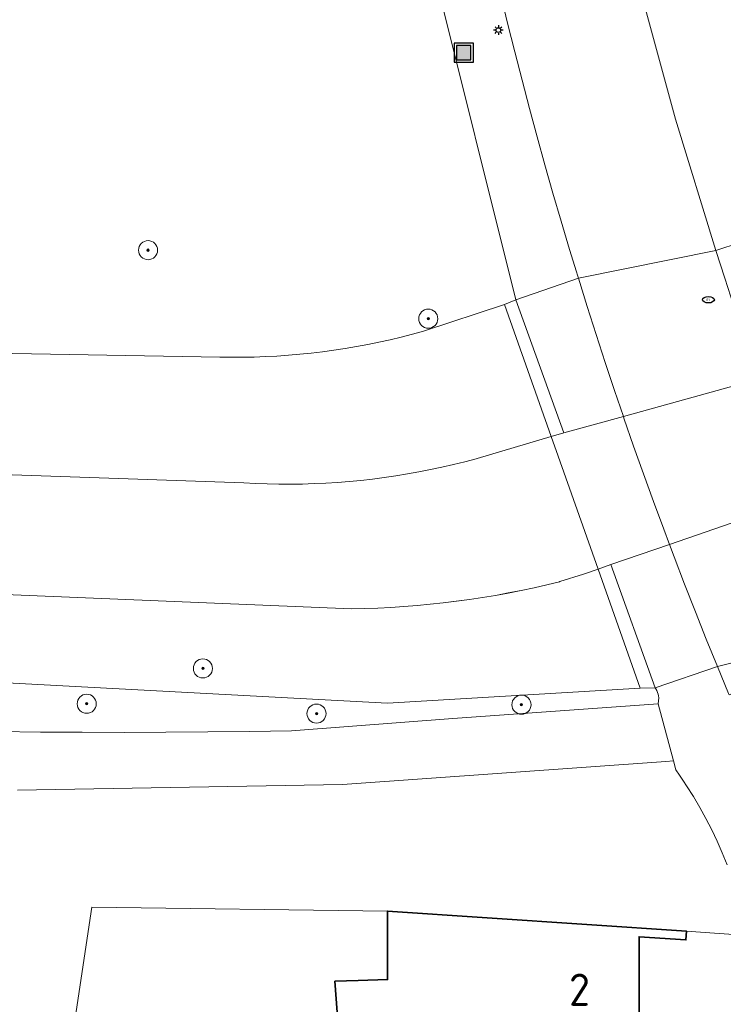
# Model space of a CAD drawing. Header units: metres. Extents: x 152610 to 160096, y 456114 to 462495.
# Tile 529 of 656: x 158357 to 158386, y 460612 to 460654. Entities that reach past the tile are written whole.
import ezdxf
from ezdxf.enums import TextEntityAlignment as Align

# ---------------------------------------------------------------- set-up
doc = ezdxf.new("R2010")
doc.units = ezdxf.units.M
doc.header["$LTSCALE"] = 0.5
doc.layers.get('0').update_dxf_attribs({"linetype": 'CONTINUOUS'})
for name, color, linetype, lineweight in [('B-PV-GK-BESCHOEIING-G', 251, 'GK-BESCHOEIING-SO', 18), ('B-PV-GR-BOOM-S', 251, 'CONTINUOUS', 25), ('B-PV-GW-TALUD_KRUIN-G', 251, 'CONTINUOUS', 18), ('B-PV-IE-MEUBILAIR-S', 251, 'CONTINUOUS', 25), ('B-PV-IE-MEUBILAIR_WEGMEUBILAIR_AFVALBAK-S', 251, 'CONTINUOUS', 25), ('B-PV-IE-TERREINAFSCHEIDING_KUNSTMATIG_MUUR-GV', 251, 'CONTINUOUS', 18), ('B-PV-KW-KUNSTWERK_DEK-GV', 251, 'CONTINUOUS', 18), ('B-PV-OG-BEBOUWING-GV', 6, 'CONTINUOUS', 35), ('B-PV-OG-BEBOUWING-T18', 1, 'CONTINUOUS', 18), ('B-PV-OG-TERREIN_BEGROEID-GV', 251, 'CONTINUOUS', 18), ('B-PV-OG-WATER_SLOOT-GV', 251, 'CONTINUOUS', 18), ('B-PV-VH-GESLOTENVERHARDING_ASFALT-GV', 251, 'CONTINUOUS', 18), ('B-PV-VH-ONVERHARD_ZAND-GV', 251, 'CONTINUOUS', 18), ('B-PV-VH-OPENVERHARDING_STRAATBAKSTEEN-GV', 251, 'CONTINUOUS', 18), ('B-PV-VH-OPENVERHARDING_TEGEL-GV', 251, 'CONTINUOUS', 18)]:
    doc.layers.add(name, color=color, linetype=linetype, lineweight=lineweight)
doc.styles.add('NLCS-ISO', font='NLCS-ISO.ttf')
doc.styles.add('NLCS-ISO-M750-T18', font='NLCS-ISO.ttf', dxfattribs={"height": 1.35})
doc.linetypes.add('GK-BESCHOEIING-SO', pattern='A,18,-3,[1,NLCS.SHX,S=0.6,R=0,X=0,Y=0],-3', length=24)

# ---------------------------------------------------------------- blocks, each defined once
blk = doc.blocks.new('SIE-WEG_AFVALBAK-SO')
h = blk.add_hatch(color=256)
h.dxf.hatch_style = 1
h.paths.add_polyline_path([(-1.5, -1.5), (1.5, -1.5), (1.5, 1.5), (-1.5, 1.5)])
for points in [[(-2, -2), (2, -2), (2, 2), (-2, 2)], [(-1.5, -1.5), (1.5, -1.5), (1.5, 1.5), (-1.5, 1.5)]]:
    blk.add_lwpolyline(points, close=True)
blk = doc.blocks.new('SIE-MEUBILAIR_PAAL_LICHTMAST-SO')
for points in [[(-0.62, 0), (-1, 0)], [(-0.71, 0.71), (-0.44, 0.44)], [(0, 1), (0, 0.62)], [(0.44, 0.44), (0.71, 0.71)], [(1, 0), (0.62, 0)], [(-0.71, -0.71), (-0.44, -0.44)], [(0, -0.62), (0, -1)], [(0.44, -0.44), (0.71, -0.71)]]:
    blk.add_lwpolyline(points)
blk.add_circle((0, 0), 0.5)
blk = doc.blocks.new('SIE-MEUBILAIR_PUT_RIOOLPUT-SO')
blk.add_ellipse((0, 0), major_axis=(1.25, 0), ratio=0.54)
at = {"style": 'NLCS-ISO'}
blk.add_text('ri', height=0.75, dxfattribs=at).set_placement((-0.04, 0.07), align=Align.MIDDLE_CENTER)
blk = doc.blocks.new('SGR-BOOM_GBKN-SO')
at = {"linetype": 'ByBlock', "lineweight": 18}
h = blk.add_hatch(color=0, dxfattribs=at)
h.dxf.hatch_style = 1
edge = h.paths.add_edge_path()
edge.add_arc((0, 0), 0.25, 0, 360)
at = {"color": 0, "linetype": 'ByBlock', "lineweight": 18}
for radius in [2, 0.25]:
    blk.add_circle((0, 0), radius, dxfattribs=at)
at = {"color": 0, "linetype": 'ByBlock', "lineweight": 18, "style": 'NLCS-ISO'}
blk.add_attdef('SOORT', (2.5, 0), '', height=1.5, dxfattribs=at)

msp = doc.modelspace()

# ---------------------------------------------------------------- linework, layer by layer
at = {"layer": 'B-PV-GK-BESCHOEIING-G', "flags": 128}
msp.add_lwpolyline([(158378.887, 460636.056), (158375.783, 460635.131), (158375.741, 460635.12), (158375.266, 460634.994), (158374.788, 460634.877), (158374.309, 460634.767), (158373.828, 460634.665), (158373.345, 460634.57), (158372.861, 460634.484), (158372.376, 460634.406), (158371.889, 460634.335), (158371.401, 460634.272), (158370.913, 460634.218), (158370.423, 460634.171), (158369.933, 460634.132), (158369.442, 460634.102), (158368.951, 460634.079), (158368.46, 460634.064), (158367.968, 460634.057), (158367.476, 460634.058), (158366.985, 460634.068), (158366.493, 460634.085), (158366.002, 460634.11), (158331.618, 460635.305), (158331.481, 460635.34), (158331.343, 460635.367), (158331.203, 460635.387), (158331.062, 460635.398), (158330.921, 460635.401), (158330.78, 460635.397), (158330.64, 460635.384), (158330.5, 460635.364), (158330.362, 460635.335), (158330.226, 460635.299), (158330.092, 460635.255), (158329.96, 460635.204), (158329.832, 460635.145), (158329.707, 460635.079), (158329.586, 460635.006), (158329.47, 460634.927), (158329.358, 460634.84), (158329.251, 460634.748), (158329.15, 460634.65), (158329.054, 460634.546), (158328.965, 460634.437), (158328.882, 460634.323), (158328.805, 460634.205), (158328.735, 460634.082), (158328.672, 460633.956), (158328.617, 460633.826), (158328.569, 460633.693), (158328.528, 460633.558), (158328.496, 460633.421), (158328.471, 460633.282), (158328.454, 460633.142), (158328.445, 460633.001), (158328.444, 460632.86), (158328.45, 460632.719), (158328.465, 460632.579), (158328.488, 460632.44), (158328.519, 460632.302), (158328.557, 460632.166), (158328.603, 460632.033), (158328.657, 460631.902), (158328.718, 460631.775), (158328.786, 460631.651), (158328.861, 460631.532), (158328.942, 460631.417), (158329.03, 460631.306), (158329.124, 460631.201), (158329.224, 460631.101), (158329.33, 460631.008), (158329.44, 460630.92), (158329.555, 460630.838), (158329.675, 460630.764), (158329.799, 460630.696), (158329.926, 460630.635), (158330.057, 460630.582), (158330.19, 460630.536), (158330.326, 460630.498), (158330.464, 460630.467), (158330.603, 460630.445), (158330.744, 460630.43), (158330.884, 460630.423), (158331.026, 460630.425), (158331.166, 460630.434), (158331.306, 460630.451), (158331.342, 460630.457), (158370.517, 460628.837), (158371.068, 460628.848), (158371.619, 460628.868), (158372.169, 460628.895), (158372.719, 460628.93), (158373.269, 460628.974), (158373.818, 460629.025), (158374.365, 460629.084), (158374.912, 460629.152), (158375.458, 460629.227), (158376.003, 460629.31), (158376.547, 460629.401), (158377.089, 460629.5), (158377.63, 460629.606), (158378.169, 460629.721), (158378.706, 460629.843), (158379.242, 460629.973), (158379.249, 460629.975), (158380.245, 460630.292), (158380.851, 460630.501)], dxfattribs=at)
at = {"layer": 'B-PV-GW-TALUD_KRUIN-G', "flags": 128}
for points in [[(158376.936, 460641.58), (158373.543, 460640.469), (158373.535, 460640.467), (158373.072, 460640.339), (158372.607, 460640.22), (158372.141, 460640.108), (158371.672, 460640.004), (158371.202, 460639.908), (158370.731, 460639.82), (158370.258, 460639.74), (158369.784, 460639.667), (158369.308, 460639.602), (158368.832, 460639.546), (158368.354, 460639.497), (158367.876, 460639.457), (158367.398, 460639.424), (158366.919, 460639.399), (158366.439, 460639.382), (158365.959, 460639.374), (158365.48, 460639.373), (158365, 460639.38), (158328.721, 460640.013)], [(158328.34, 460627.218), (158372.025, 460624.89), (158382.617, 460625.507)]]:
    msp.add_lwpolyline(points, dxfattribs=at)
at = {"layer": 'B-PV-IE-TERREINAFSCHEIDING_KUNSTMATIG_MUUR-GV', "flags": 128}
for points in [[(158379.413, 460636.201), (158377.412, 460641.778), (158376.936, 460641.58), (158378.887, 460636.056)], [(158383.242, 460625.529), (158381.391, 460630.687), (158380.851, 460630.501), (158382.617, 460625.507)]]:
    msp.add_lwpolyline(points, close=True, dxfattribs=at)
at = {"layer": 'B-PV-KW-KUNSTWERK_DEK-GV', "flags": 128}
msp.add_lwpolyline([(158390.336, 460645.357), (158389.868, 460645.185), (158385.779, 460643.846), (158380.027, 460642.679), (158377.412, 460641.778), (158376.936, 460641.58), (158378.887, 460636.056), (158379.178, 460635.231), (158380.851, 460630.501), (158382.617, 460625.507), (158383.242, 460625.529), (158385.851, 460626.427), (158391.74, 460627.873), (158396.002, 460628.92), (158396.502, 460629.01), (158394.204, 460635.103), (158392.433, 460639.8)], close=True, dxfattribs=at)
at = {"layer": 'B-PV-OG-BEBOUWING-GV', "flags": 128}
msp.add_lwpolyline([(158370.017, 460610.643), (158372.042, 460610.648), (158380.578, 460610.67), (158382.578, 460610.675), (158382.574, 460612.293), (158382.567, 460615.105), (158384.534, 460614.972), (158384.56, 460615.33), (158372.028, 460616.178), (158372.034, 460613.467), (158372.034, 460613.309), (158370.796, 460613.271), (158369.828, 460613.241)], close=True, dxfattribs=at)
at = {"layer": 'B-PV-OG-TERREIN_BEGROEID-GV', "flags": 128}
for points in [[(158328.721, 460640.013), (158365, 460639.38), (158365.48, 460639.373), (158365.959, 460639.374), (158366.439, 460639.382), (158366.919, 460639.399), (158367.398, 460639.424), (158367.876, 460639.457), (158368.354, 460639.497), (158368.832, 460639.546), (158369.308, 460639.602), (158369.784, 460639.667), (158370.258, 460639.74), (158370.731, 460639.82), (158371.202, 460639.908), (158371.672, 460640.004), (158372.141, 460640.108), (158372.607, 460640.22), (158373.072, 460640.339), (158373.535, 460640.467), (158373.543, 460640.469), (158376.936, 460641.58), (158377.412, 460641.778), (158373.984, 460655.503)], [(158331.618, 460635.305), (158366.002, 460634.11), (158366.493, 460634.085), (158366.984, 460634.068), (158367.476, 460634.058), (158367.968, 460634.057), (158368.459, 460634.064), (158368.951, 460634.079), (158369.442, 460634.102), (158369.933, 460634.132), (158370.423, 460634.171), (158370.913, 460634.218), (158371.401, 460634.273), (158371.889, 460634.335), (158372.376, 460634.406), (158372.861, 460634.484), (158373.345, 460634.57), (158373.828, 460634.665), (158374.309, 460634.767), (158374.788, 460634.876), (158375.266, 460634.994), (158375.741, 460635.12), (158375.783, 460635.131), (158378.887, 460636.056), (158376.936, 460641.58), (158373.543, 460640.469), (158373.535, 460640.467), (158373.072, 460640.339), (158372.607, 460640.22), (158372.141, 460640.108), (158371.672, 460640.004), (158371.202, 460639.908), (158370.731, 460639.82), (158370.258, 460639.74), (158369.784, 460639.667), (158369.308, 460639.602), (158368.832, 460639.546), (158368.354, 460639.497), (158367.876, 460639.457), (158367.398, 460639.424), (158366.919, 460639.399), (158366.439, 460639.382), (158365.959, 460639.374), (158365.48, 460639.373), (158365, 460639.38), (158328.721, 460640.013)], [(158328.34, 460627.218), (158372.025, 460624.89), (158382.617, 460625.507), (158380.851, 460630.501), (158380.245, 460630.292), (158379.249, 460629.975), (158379.242, 460629.973), (158378.706, 460629.843), (158378.169, 460629.721), (158377.63, 460629.606), (158377.089, 460629.499), (158376.547, 460629.401), (158376.003, 460629.31), (158375.459, 460629.227), (158374.913, 460629.152), (158374.365, 460629.084), (158373.817, 460629.025), (158373.269, 460628.974), (158372.719, 460628.931), (158372.169, 460628.895), (158371.619, 460628.868), (158371.068, 460628.848), (158370.517, 460628.837), (158331.342, 460630.457)], [(158355.735, 460623.696), (158357.488, 460623.677), (158359.241, 460623.666), (158360.994, 460623.663), (158362.747, 460623.668), (158364.5, 460623.682), (158366.253, 460623.703), (158368.006, 460623.732), (158374.772, 460624.243), (158383.374, 460624.862), (158383.399, 460625.11), (158383.39, 460625.188), (158383.373, 460625.265), (158383.348, 460625.339), (158383.316, 460625.411), (158383.277, 460625.479), (158383.242, 460625.529), (158382.617, 460625.507), (158372.025, 460624.89), (158328.34, 460627.218)], [(158386.254, 460618.12), (158386.055, 460618.614), (158385.842, 460619.101), (158385.614, 460619.582), (158385.372, 460620.055), (158385.115, 460620.521), (158384.845, 460620.98), (158384.561, 460621.429), (158384.436, 460621.615), (158384.264, 460621.87), (158384.111, 460622.087), (158384.009, 460622.469), (158383.69, 460622.446), (158370.146, 460621.483), (158356.531, 460621.243)], [(158356.9, 460598.107), (158359.644, 460616.344), (158372.028, 460616.178), (158384.56, 460615.33), (158387.106, 460615.158)]]:
    msp.add_lwpolyline(points, dxfattribs=at)
at = {"layer": 'B-PV-OG-WATER_SLOOT-GV', "flags": 128}
for points in [[(158387.604, 460638.465), (158381.911, 460636.891), (158379.413, 460636.201), (158378.887, 460636.056), (158375.783, 460635.131), (158375.741, 460635.12), (158375.266, 460634.994), (158374.788, 460634.876), (158374.309, 460634.767), (158373.828, 460634.665), (158373.345, 460634.57), (158372.861, 460634.484), (158372.376, 460634.406), (158371.889, 460634.335), (158371.401, 460634.273), (158370.913, 460634.218), (158370.423, 460634.171), (158369.933, 460634.132), (158369.442, 460634.102), (158368.951, 460634.079), (158368.459, 460634.064), (158367.968, 460634.057), (158367.476, 460634.058), (158366.984, 460634.068), (158366.493, 460634.085), (158366.002, 460634.11), (158331.618, 460635.305)], [(158331.342, 460630.457), (158370.517, 460628.837), (158371.068, 460628.848), (158371.619, 460628.868), (158372.169, 460628.895), (158372.719, 460628.931), (158373.269, 460628.974), (158373.817, 460629.025), (158374.365, 460629.084), (158374.913, 460629.152), (158375.459, 460629.227), (158376.003, 460629.31), (158376.547, 460629.401), (158377.089, 460629.499), (158377.63, 460629.606), (158378.169, 460629.721), (158378.706, 460629.843), (158379.242, 460629.973), (158379.249, 460629.975), (158380.245, 460630.292), (158380.851, 460630.501), (158381.391, 460630.687), (158383.842, 460631.532), (158389.462, 460633.469)]]:
    msp.add_lwpolyline(points, dxfattribs=at)
at = {"layer": 'B-PV-VH-GESLOTENVERHARDING_ASFALT-GV', "flags": 128}
for points in [[(158373.984, 460655.503), (158377.412, 460641.778), (158380.027, 460642.679), (158379.986, 460642.812), (158379.945, 460642.946), (158379.657, 460643.889), (158379.306, 460645.066), (158378.962, 460646.245), (158378.626, 460647.426), (158378.297, 460648.609), (158377.977, 460649.794), (158377.664, 460650.981), (158377.359, 460652.17), (158377.061, 460653.362), (158376.771, 460654.555)], [(158382.594, 460654.888), (158384.102, 460649.343), (158385.779, 460643.846), (158389.868, 460645.185), (158389.697, 460645.276), (158387.468, 460650.225), (158387.456, 460650.255), (158387.349, 460650.541), (158387.249, 460650.831), (158386.969, 460651.58), (158386.759, 460652.28), (158386.594, 460652.992), (158386.473, 460653.713)], [(158356.531, 460621.243), (158370.146, 460621.483), (158383.69, 460622.446), (158384.009, 460622.469), (158383.374, 460624.862), (158374.772, 460624.243), (158368.006, 460623.732), (158366.253, 460623.703), (158364.5, 460623.682), (158362.747, 460623.668), (158360.994, 460623.663), (158359.241, 460623.666), (158357.488, 460623.677), (158355.735, 460623.696)]]:
    msp.add_lwpolyline(points, dxfattribs=at)
at = {"layer": 'B-PV-VH-ONVERHARD_ZAND-GV', "flags": 128}
for points in [[(158376.936, 460641.58), (158378.887, 460636.056), (158379.413, 460636.201), (158381.911, 460636.891), (158387.604, 460638.465), (158391.949, 460639.666), (158392.433, 460639.8), (158390.336, 460645.357), (158389.868, 460645.185), (158385.779, 460643.846), (158380.027, 460642.679), (158377.412, 460641.778)], [(158383.242, 460625.529), (158385.851, 460626.427), (158391.74, 460627.873), (158396.002, 460628.92), (158396.502, 460629.01), (158394.204, 460635.103), (158393.731, 460634.94), (158389.462, 460633.469), (158383.842, 460631.532), (158381.391, 460630.687), (158380.851, 460630.501), (158382.617, 460625.507)]]:
    msp.add_lwpolyline(points, close=True, dxfattribs=at)
at = {"layer": 'B-PV-VH-OPENVERHARDING_STRAATBAKSTEEN-GV', "flags": 128}
for points in [[(158376.771, 460654.555), (158377.061, 460653.362), (158377.359, 460652.17), (158377.664, 460650.981), (158377.977, 460649.794), (158378.297, 460648.609), (158378.626, 460647.426), (158378.962, 460646.245), (158379.306, 460645.066), (158379.657, 460643.889), (158379.945, 460642.946), (158379.986, 460642.812), (158380.027, 460642.679), (158385.779, 460643.846), (158384.102, 460649.343), (158382.594, 460654.888)], [(158386.159, 460642.681), (158385.779, 460643.846), (158380.027, 460642.679), (158380.394, 460641.501), (158380.768, 460640.326), (158381.15, 460639.153), (158381.54, 460637.983), (158381.911, 460636.892), (158381.911, 460636.891), (158381.937, 460636.815), (158382.342, 460635.649), (158382.754, 460634.487), (158383.174, 460633.327), (158383.602, 460632.17), (158383.842, 460631.532), (158384.036, 460631.015), (158384.479, 460629.864), (158384.929, 460628.715), (158385.386, 460627.569), (158385.851, 460626.427), (158391.74, 460627.873)]]:
    msp.add_lwpolyline(points, dxfattribs=at)
for points in [[(158389.868, 460645.185), (158385.779, 460643.846), (158386.159, 460642.681), (158386.546, 460641.519), (158386.94, 460640.359), (158387.343, 460639.202), (158387.604, 460638.465), (158387.752, 460638.048), (158388.17, 460636.896), (158388.594, 460635.747), (158389.027, 460634.601), (158389.462, 460633.469), (158389.466, 460633.457), (158389.914, 460632.317), (158390.368, 460631.179), (158390.83, 460630.045), (158391.3, 460628.913), (158391.74, 460627.873), (158396.002, 460628.92), (158393.731, 460634.94), (158394.204, 460635.103), (158392.433, 460639.8), (158391.96, 460639.637), (158391.949, 460639.666)], [(158381.391, 460630.687), (158383.242, 460625.529), (158385.851, 460626.427), (158385.386, 460627.569), (158384.929, 460628.715), (158384.479, 460629.864), (158384.036, 460631.015), (158383.842, 460631.532), (158383.602, 460632.17), (158383.174, 460633.327), (158382.754, 460634.487), (158382.342, 460635.649), (158381.937, 460636.815), (158381.911, 460636.891), (158381.911, 460636.892), (158381.54, 460637.983), (158381.15, 460639.153), (158380.768, 460640.326), (158380.394, 460641.501), (158380.027, 460642.679), (158377.412, 460641.778), (158379.413, 460636.201), (158378.887, 460636.056), (158379.178, 460635.231), (158380.851, 460630.501)], [(158391.74, 460627.873), (158385.851, 460626.427), (158386.323, 460625.287), (158386.347, 460625.229), (158391.969, 460627.336), (158391.777, 460627.785)]]:
    msp.add_lwpolyline(points, close=True, dxfattribs=at)
at = {"layer": 'B-PV-VH-OPENVERHARDING_TEGEL-GV', "flags": 128}
msp.add_lwpolyline([(158386.323, 460625.287), (158385.851, 460626.427), (158383.242, 460625.529), (158383.277, 460625.479), (158383.316, 460625.411), (158383.348, 460625.339), (158383.373, 460625.265), (158383.39, 460625.188), (158383.399, 460625.11), (158383.374, 460624.862), (158384.009, 460622.469), (158384.111, 460622.087), (158384.264, 460621.87), (158384.436, 460621.615), (158384.561, 460621.429), (158384.845, 460620.98), (158385.115, 460620.521), (158385.372, 460620.055), (158385.614, 460619.582), (158385.842, 460619.101), (158386.055, 460618.614), (158386.254, 460618.12)], dxfattribs=at)

# ---------------------------------------------------------------- block references
at = {"layer": 'B-PV-GR-BOOM-S', "xscale": 0.2, "yscale": 0.2, "zscale": 0.2}
for p in [(158361.996, 460643.857), (158373.737, 460640.988), (158364.294, 460626.341), (158359.425, 460624.86), (158377.641, 460624.822), (158369.055, 460624.448)]:
    msp.add_blockref('SGR-BOOM_GBKN-SO', p, dxfattribs=at)
at = {"layer": 'B-PV-IE-MEUBILAIR-S', "xscale": 0.2, "yscale": 0.2, "zscale": 0.2}
for name, p in [('SIE-MEUBILAIR_PAAL_LICHTMAST-SO', (158376.675, 460653.075)), ('SIE-MEUBILAIR_PUT_RIOOLPUT-SO', (158385.475, 460641.783))]:
    msp.add_blockref(name, p, dxfattribs=at)
at = {"layer": 'B-PV-IE-MEUBILAIR_WEGMEUBILAIR_AFVALBAK-S', "xscale": 0.2, "yscale": 0.2, "zscale": 0.2}
msp.add_blockref('SIE-WEG_AFVALBAK-SO', (158375.225, 460652.129), dxfattribs=at)

# ---------------------------------------------------------------- texts
at = {"layer": 'B-PV-OG-BEBOUWING-T18', "style": 'NLCS-ISO-M750-T18'}
msp.add_text('2', height=1.35, rotation=0.1, dxfattribs=at).set_placement((158380.073, 460612.884), align=Align.MIDDLE)

doc.saveas('drawing.dxf')
